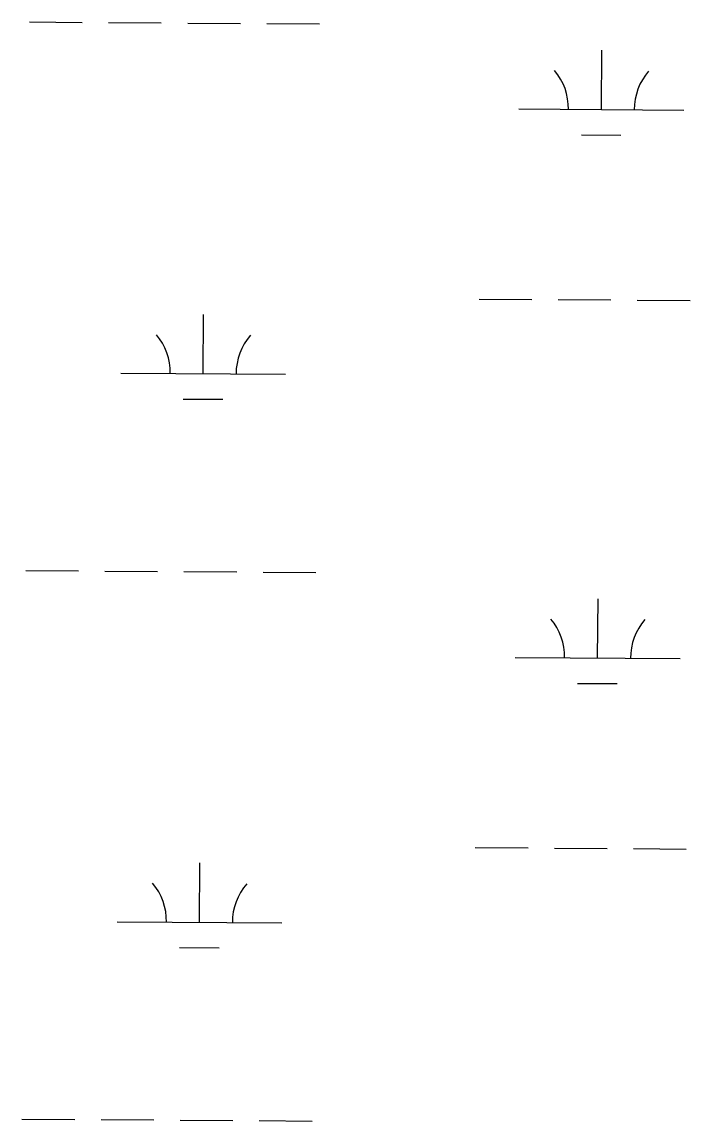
# Model space of a CAD drawing. Extents: x 3172231 to 3210228, y 940198 to 965780.
# Drawn here: x 3201943 to 3202348, y 948883 to 949550 of the extents above; entities that cross this region are included whole.
import ezdxf

# ---------------------------------------------------------------- set-up
doc = ezdxf.new("R2010")
doc.units = 0
doc.layers.add('V-WETL-SWMP', color=7, linetype='Continuous')

msp = doc.modelspace()

# ---------------------------------------------------------------- linework, layer by layer
at = {"layer": 'V-WETL-SWMP'}
for p, q in [((3201947.035, 949549.774), (3201979.034, 949549.557)), ((3201995.033, 949549.448), (3202027.033, 949549.23)), ((3202043.032, 949549.121), (3202075.032, 949548.903)), ((3202091.031, 949548.794), (3202123.03, 949548.576)), ((3202293.997, 949496.669), (3202294.242, 949532.669)), ((3202243.998, 949497.01), (3202343.996, 949496.329)), ((3202281.892, 949481.321), (3202305.892, 949481.157)), ((3202219.805, 949381.74), (3202251.804, 949381.522)), ((3202267.804, 949381.413), (3202299.803, 949381.195)), ((3202315.803, 949381.086), (3202347.802, 949380.869)), ((3202052.429, 949336.448), (3202052.674, 949372.447)), ((3202002.43, 949336.788), (3202102.428, 949336.108)), ((3202040.324, 949321.099), (3202064.324, 949320.936)), ((3201944.77, 949217.107), (3201976.769, 949216.889)), ((3201992.769, 949216.78), (3202024.768, 949216.563)), ((3202040.768, 949216.454), (3202072.767, 949216.236)), ((3202088.767, 949216.127), (3202120.766, 949215.909)), ((3202291.733, 949164.002), (3202291.978, 949200.001)), ((3202241.734, 949164.343), (3202341.731, 949163.662)), ((3202279.628, 949148.653), (3202303.627, 949148.49)), ((3202217.541, 949049.073), (3202249.54, 949048.855)), ((3202265.539, 949048.746), (3202297.539, 949048.528)), ((3202313.538, 949048.419), (3202345.538, 949048.201)), ((3202050.164, 949003.781), (3202050.409, 949039.78)), ((3202000.166, 949004.121), (3202100.163, 949003.44)), ((3202038.06, 948988.432), (3202062.059, 948988.269)), ((3201942.506, 948884.44), (3201974.505, 948884.222)), ((3201990.504, 948884.113), (3202022.504, 948883.895)), ((3202038.503, 948883.786), (3202070.503, 948883.569)), ((3202086.502, 948883.46), (3202118.501, 948883.242))]:
    msp.add_line(p, q, dxfattribs=at)
for centre, start, end in [((3202238.759, 949497.52), 358.838165, 40.381824), ((3202349.242, 949496.768), 138.838162, 180.381821), ((3201997.19, 949337.299), 358.838165, 40.381824), ((3202107.674, 949336.547), 138.838162, 180.381821), ((3202236.494, 949164.853), 358.838165, 40.381824), ((3202346.977, 949164.101), 138.838162, 180.381821), ((3201994.926, 949004.632), 358.838165, 40.381824), ((3202105.409, 949003.88), 138.838162, 180.381821)]:
    msp.add_arc(centre, 35.246, start, end, dxfattribs=at)

doc.saveas('drawing.dxf')
